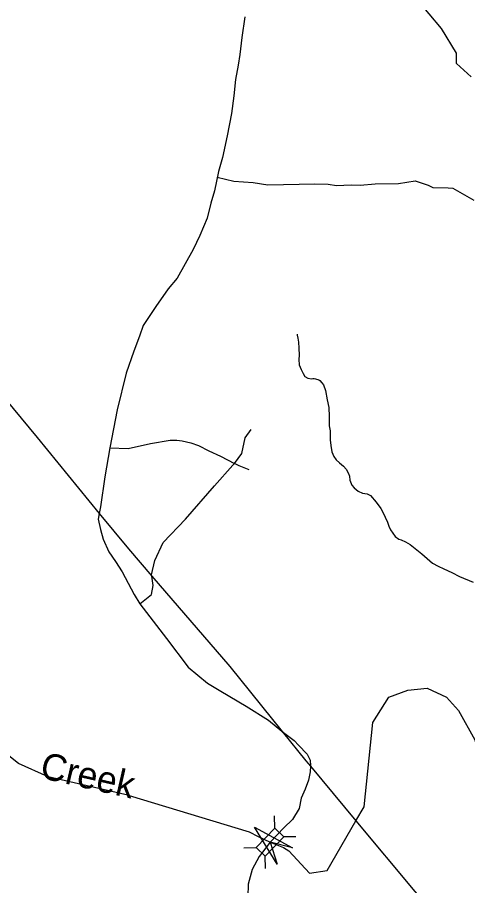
# Model space of a CAD drawing. Extents: x 2001466 to 2224147, y 644118 to 847247.
# Drawn here: x 2073534 to 2076073, y 765535 to 770433 of the extents above; entities that cross this region are included whole.
import ezdxf

# ---------------------------------------------------------------- set-up
doc = ezdxf.new("R2010")
doc.units = 0
for name, color, linetype in [('Exist Boundary Land Use Park State Division NC Parks and Recreation Label', 7, 'Continuous'), ('Exist Hydrographic Creek Single Shore', 7, 'Continuous'), ('Exist Hydrographic Creek Single Shore Label', 7, 'Continuous'), ('Exist Hydrographic Misc Water Feature', 7, 'Continuous'), ('Exist Road Non-System Type 51', 7, 'Continuous'), ('Exist Road Secondary Structure Standard Bridge Attributed CELL', 7, 'Continuous'), ('Exist Road Secondary Structure Standard Bridge CELL', 7, 'Continuous'), ('Exist Utilities Electrical Transmission Line', 7, 'Continuous')]:
    doc.layers.add(name, color=color, linetype=linetype)

msp = doc.modelspace()

# ---------------------------------------------------------------- linework, layer by layer
at = {"layer": 'Exist Boundary Land Use Park State Division NC Parks and Recreation Label'}
for points in [[(2074054.7, 768004.7), (2074026.6, 767840.9), (2074003.2, 767672.4), (2073995.8, 767635)], [(2073995.8, 767635), (2073989.2, 767602.2), (2074003.2, 767543.7), (2074017.3, 767489.9), (2074050, 767417.3), (2074087.4, 767363.5), (2074124.9, 767305), (2074192.7, 767176.3), (2074225.4, 767124.9)], [(2074225.4, 767124.9), (2074375.1, 766928.3), (2074496.7, 766766.9), (2074606.7, 766677.9), (2074681.5, 766631.1), (2074824.2, 766546.9), (2074950.5, 766467.4), (2075025.3, 766406.5), (2075027.8, 766404.6)], [(2075027.8, 766404.6), (2075095.5, 766352.7), (2075118.9, 766327), (2075168, 766275.5), (2075184.3, 766242.7), (2075186.7, 766212.3), (2075186.5, 766209.3)], [(2075186.5, 766209.3), (2075184.3, 766177.2), (2075175, 766130.4), (2075156.3, 766078.9), (2075135.2, 766027.5), (2075123.7, 765970.3), (2075085.3, 765908.6), (2075036.7, 765860.9), (2074959.8, 765779.9)], [(2074959.8, 765779.9), (2074897, 765699.9), (2074858.5, 765625.9), (2074835.9, 765543.1), (2074831.7, 765399.8), (2074816.6, 765154.1), (2074822.4, 765048), (2074836.4, 764949.7), (2074874.7, 764766.9), (2074909.6, 764618.2), (2074920.7, 764570), (2074923.6, 764517.9), (2074931.5, 764413.8), (2074947.7, 764271.3)]]:
    msp.add_lwpolyline(points, dxfattribs=at)
at = {"layer": 'Exist Hydrographic Creek Single Shore'}
for points in [[(2074163.7, 766043.5), (2073706.9, 766147.9), (2073540, 766223.5), (2073297.8, 766415.4), (2073198, 766588.1), (2073172.9, 766729.7), (2073171.9, 766998.8), (2073221.9, 767115.9), (2073203.9, 767765.9), (2073294.9, 768223.3), (2073374, 768389.7)], [(2075443.6, 765900.1), (2075489.8, 765980.2), (2075537.8, 766454.9), (2075628.8, 766597.4), (2075736.9, 766637.8), (2075845.8, 766648.7), (2075953.9, 766597.3), (2076020.9, 766523.7), (2076113, 766357.8), (2076154.8, 766206), (2076213.9, 766165.5), (2076329.9, 766208.9), (2076462.8, 766324.4), (2076487.8, 766392.8), (2076628.9, 766550.7), (2077002.9, 766769.4), (2077119.8, 766944.2), (2077210.8, 767011.2), (2077218.8, 767043.8)], [(2074163.7, 766043.5), (2074840.3, 765838.7), (2074892.9, 765812.3), (2074959.8, 765779.9)], [(2074959.8, 765779.9), (2075034.7, 765749.5), (2075064, 765730.3), (2075181.8, 765605.8), (2075281.9, 765620.2), (2075443.6, 765900.1)]]:
    msp.add_lwpolyline(points, dxfattribs=at)
at = {"layer": 'Exist Hydrographic Misc Water Feature'}
for points in [[(2076092.9, 770098.5), (2076009.8, 770172.3), (2076009.8, 770231.4), (2075926, 770370.9), (2075716.8, 770621.3), (2075548.9, 770972.5), (2075431.8, 771102.8), (2075406, 771260.8)], [(2075111.3, 768645.5), (2075111.5, 768639.4), (2075115.2, 768623.4), (2075119.1, 768601.3), (2075121.1, 768567.4), (2075123.4, 768527.7), (2075121.5, 768503.6), (2075123.8, 768473.2), (2075133.9, 768447.4), (2075146.2, 768423.6), (2075155.8, 768407.6), (2075172, 768397.4), (2075192.1, 768393.5), (2075199.7, 768395.6), (2075207.7, 768395.6), (2075215.9, 768393.6), (2075233.9, 768387.6), (2075240.3, 768383.8), (2075251.8, 768371.9), (2075260, 768359.7), (2075272.1, 768327.8), (2075280.5, 768275.9), (2075290.1, 768232.2), (2075292.4, 768182), (2075292.8, 768128), (2075297.1, 768100.1), (2075298.9, 768050), (2075301.2, 768018), (2075307.1, 767982.2), (2075319.4, 767956), (2075331.3, 767936.3), (2075351.2, 767920.3), (2075373.4, 767900.3), (2075387.3, 767884.4), (2075401.6, 767860.4), (2075407.4, 767844.5), (2075409.6, 767822.6), (2075419.5, 767794.4), (2075433.8, 767778.4), (2075456, 767760.5), (2075480, 767748.7), (2075506, 767744.7), (2075526.1, 767734.8), (2075558.3, 767698.7), (2075584.1, 767663.1), (2075598.3, 767635), (2075608.1, 767613.2), (2075620.4, 767585), (2075628.2, 767563.1), (2075638.7, 767541.3), (2075650.6, 767523.2), (2075664.5, 767505.3), (2075684.4, 767489.3), (2075698.8, 767485.5), (2075722.6, 767473.4), (2075748.8, 767459.7), (2075776.5, 767437.6), (2075815, 767405.8), (2075845.2, 767379.7), (2075874.9, 767354.2), (2075906.9, 767337.9), (2075939.1, 767322.1), (2075983.2, 767300.4), (2076027.1, 767278.3), (2076103.5, 767246.9)]]:
    msp.add_lwpolyline(points, dxfattribs=at)
at = {"layer": 'Exist Road Non-System Type 51'}
for points in [[(2074817.2, 770435.8), (2074800.8, 770318.8), (2074789.1, 770222.9), (2074779.7, 770164.4), (2074763.4, 770082.5), (2074754, 769991.2), (2074742.3, 769890.6), (2074716.6, 769764.2), (2074690.9, 769642.6), (2074667.5, 769563), (2074646.4, 769455.4), (2074625.4, 769385.2), (2074604.3, 769300.9), (2074562.2, 769202.7), (2074524.8, 769123.1), (2074435.9, 768961.7), (2074384.5, 768900.8), (2074314.3, 768802.6), (2074276.9, 768746.4), (2074244.1, 768694.9), (2074223.1, 768634.1), (2074190.3, 768549.8), (2074148.2, 768425.8), (2074096.8, 768219.9), (2074054.7, 768004.7)], [(2074661.5, 769532.6), (2074753.9, 769510), (2074864.3, 769500.7), (2074945.8, 769488.6), (2075210.8, 769493.5), (2075286.8, 769492.8), (2075333.8, 769484.9), (2075417.1, 769488.6), (2075466.3, 769486.8), (2075551.5, 769494.7), (2075683.3, 769496.5), (2075777.5, 769511.5), (2075850.4, 769486), (2075876.6, 769474), (2075963, 769471), (2075989.3, 769468.7), (2076108.7, 769402.7)], [(2074757.6, 767916.9), (2074800.8, 767971.9), (2074819.5, 768060.8), (2074852.2, 768107.6)], [(2074054.7, 768004.7), (2074158.7, 768000.5), (2074285.5, 768029), (2074395.9, 768048.7), (2074433.9, 768047.9), (2074463.8, 768043.3), (2074511.6, 768032.3), (2074555.3, 768017.4), (2074614.7, 767988.2), (2074680, 767956.9), (2074757.6, 767916.9)], [(2074292.1, 767281.3), (2074290.9, 767288.7), (2074309.6, 767368.2), (2074356.4, 767471.2), (2074482.7, 767602.2), (2074646.4, 767789.4), (2074749.3, 767906.4), (2074757.6, 767916.9)], [(2074840.4, 767879.6), (2074784.9, 767902.7), (2074757.6, 767916.9)], [(2074225.4, 767124.9), (2074290.9, 767176.3), (2074300.3, 767227.8), (2074292.1, 767281.3)]]:
    msp.add_lwpolyline(points, dxfattribs=at)
at = {"layer": 'Exist Road Secondary Structure Standard Bridge Attributed CELL'}
msp.add_lwpolyline([(2074998.3, 765655.8), (2074871.6, 765864.1), (2075085.5, 765747.1), (2074959.8, 765779.9)], close=True, dxfattribs=at)
at = {"layer": 'Exist Road Secondary Structure Standard Bridge CELL'}
for p, q in [((2074985.5, 765858.6), (2074983.8, 765927.6)), ((2075035.4, 765811), (2075104.4, 765812.6)), ((2074811.9, 765747.9), (2074880.9, 765749.5)), ((2074933.6, 765631.8), (2074932, 765700.8))]:
    msp.add_line(p, q, dxfattribs=at)
msp.add_lwpolyline([(2074880.9, 765749.5), (2074985.2, 765858.9), (2075036.3, 765810.1), (2074932, 765700.8)], close=True, dxfattribs=at)
at = {"layer": 'Exist Utilities Electrical Transmission Line'}
msp.add_line((2075186.5, 766209.3), (2075443.6, 765900.1), dxfattribs=at)
for points in [[(2073374, 768389.7), (2073644.8, 768063.2), (2073995.8, 767635)], [(2073995.8, 767635), (2074160.2, 767434.4), (2074292.1, 767281.3)], [(2074292.1, 767281.3), (2074731.3, 766771), (2075027.8, 766404.6)], [(2075027.8, 766404.6), (2075161.2, 766239.6), (2075186.5, 766209.3)], [(2075443.6, 765900.1), (2075775.7, 765500.7), (2077900.6, 762996), (2078522.1, 762261.6)]]:
    msp.add_lwpolyline(points, dxfattribs=at)

# ---------------------------------------------------------------- texts
at = {"layer": 'Exist Hydrographic Creek Single Shore Label'}
msp.add_text('Creek', height=150, rotation=347.1252, dxfattribs=at).set_placement((2073654.9, 766144.5))

doc.saveas('drawing.dxf')
